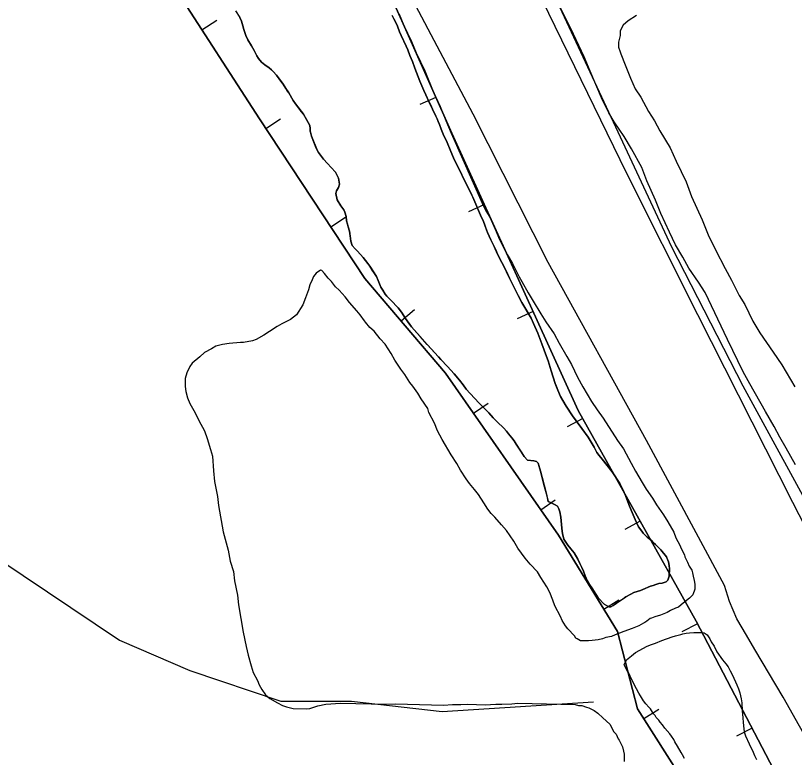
# Model space of a CAD drawing. Extents: x 3172297 to 3210190, y 958463 to 983887.
# Drawn here: x 3184322 to 3185425, y 973793 to 974844 of the extents above; entities that cross this region are included whole.
import ezdxf

# ---------------------------------------------------------------- set-up
doc = ezdxf.new("R2010")
doc.units = 0
for name, color, linetype in [('V-BORW-LINE', 7, 'Continuous'), ('V-LEVE-TOET', 7, 'Continuous'), ('V-SITE-VEGE', 7, 'Continuous'), ('V-TOPO-SHOR', 7, 'Continuous')]:
    doc.layers.add(name, color=color, linetype=linetype)

msp = doc.modelspace()

# ---------------------------------------------------------------- linework, layer by layer
at = {"layer": 'V-BORW-LINE'}
for p, q in [((3184585.7, 974823.6), (3184606.6, 974837.2)), ((3184917, 974727.9), (3184894.1, 974717.8)), ((3184676.2, 974683.7), (3184697.1, 974697.5)), ((3184985.6, 974576.1), (3184962.9, 974565.8)), ((3184768, 974544.7), (3184788.9, 974558.5)), ((3184867.6, 974411.5), (3184886.6, 974427.8)), ((3185054.7, 974424.6), (3185032, 974414.2)), ((3184970.3, 974280.6), (3184990.8, 974294.9)), ((3185124.8, 974273.4), (3185103, 974261.2)), ((3185065.5, 974143.9), (3185086, 974158.2)), ((3185206.2, 974128.1), (3185184.4, 974115.9)), ((3185154.8, 974003.3), (3185176.1, 974016.4)), ((3185287.4, 973982.6), (3185265.3, 973971.1)), ((3185211.5, 973848.4), (3185232.6, 973861.8)), ((3185364.6, 973835), (3185342.5, 973823.4))]:
    msp.add_line(p, q, dxfattribs=at)
for points in [[(3182914.8, 976403.7), (3183089.3, 976384.2), (3183367, 976354.7), (3183639.1, 976301.9), (3183863.3, 976268.1), (3184052.4, 976238), (3184169.3, 976187.1), (3184235.8, 976064.2), (3184336.3, 975858.1), (3184474.4, 975546.9), (3184589.7, 975345.9), (3184718, 975116), (3184852.9, 974871.7), (3184939.5, 974677.4), (3185118.5, 974284.7), (3185285.5, 973986.3), (3185406.5, 973754.8)], [(3185406.5, 973754.8), (3185285.5, 973986.3), (3185118.5, 974284.7), (3184939.5, 974677.4), (3184852.9, 974871.7), (3184718, 975116), (3184589.7, 975345.9), (3184474.4, 975546.9), (3184336.3, 975858.1), (3184235.8, 976064.2), (3184169.3, 976187.1), (3184052.4, 976238), (3183863.3, 976268.1), (3183639.1, 976301.9), (3183367, 976354.7), (3183089.3, 976384.2), (3182914.8, 976403.7)], [(3185336.1, 973652.3), (3185202.6, 973862.3), (3185174.2, 973971.8), (3185090.4, 974108.2), (3184930.7, 974337.6), (3184816.3, 974471.5), (3184667.2, 974697.4), (3184548.5, 974881), (3184507.1, 975024.6), (3184460.8, 975202.5), (3184396, 975406.6), (3184281.9, 975547.8)], [(3184281.9, 975547.8), (3184396, 975406.6), (3184460.8, 975202.5), (3184507.1, 975024.6), (3184548.5, 974881), (3184667.2, 974697.4), (3184816.3, 974471.5), (3184930.7, 974337.6), (3185090.4, 974108.2), (3185174.2, 973971.8), (3185202.6, 973862.3), (3185336.1, 973652.3)]]:
    msp.add_lwpolyline(points, dxfattribs=at)
at = {"layer": 'V-LEVE-TOET'}
msp.add_lwpolyline([(3185532.9, 973658.2), (3185408.4, 973878.5), (3185368.7, 973946.1), (3185356.5, 973966.3), (3185342.8, 973989.7), (3185332.6, 974014.3), (3185325.6, 974036.6), (3185215, 974241.9), (3185075.8, 974494), (3184969.7, 974704.3), (3184837.7, 974954.2), (3184721, 975180.5), (3184882, 975255.1), (3184946.1, 975135.4), (3185066.8, 974866.9), (3185187, 974620.6), (3185287.5, 974420.5), (3185422, 974154.8), (3185546.7, 973911.2), (3185627.2, 973768.5)], dxfattribs=at)
at = {"layer": 'V-SITE-VEGE'}
for points in [[(3185426.1, 974207.8), (3185413, 974231.3), (3185403.7, 974247), (3185396, 974261.9), (3185383.7, 974283), (3185361.3, 974322.2), (3185352, 974339.4), (3185329.7, 974384.9), (3185298.1, 974451.4), (3185288.9, 974466.3), (3185274.9, 974485.9), (3185266.4, 974501.6), (3185256.4, 974518.9), (3185247.9, 974536.9), (3185235.6, 974563.5), (3185227.9, 974582.3), (3185215.6, 974609.7), (3185208.7, 974628.5), (3185194.1, 974655.1), (3185183.3, 974672.4), (3185169.3, 974693.5), (3185161.6, 974706.1), (3185151.6, 974727.2), (3185135.5, 974764.8), (3185127, 974785.2), (3185111.6, 974817.3), (3185077.7, 974886.2)], [(3184633.3, 974850.6), (3184639.5, 974841.2), (3184641.7, 974835.7), (3184643.5, 974829.4), (3184644.9, 974824.1), (3184646, 974821.1), (3184647.8, 974815.6), (3184650.6, 974809.5), (3184656, 974800.8), (3184659.5, 974794.5), (3184663.5, 974786.8), (3184665.9, 974782.9), (3184670.1, 974777.7), (3184674.5, 974774), (3184680.9, 974769.7), (3184684, 974766.8), (3184686.6, 974764.7), (3184691.3, 974759.4), (3184700.6, 974746.4), (3184704.3, 974740.5), (3184708.5, 974734.4), (3184714.7, 974723.3), (3184718, 974718.7), (3184729.3, 974703.9), (3184733.7, 974696.5), (3184738.4, 974688.2), (3184739.1, 974683.8), (3184739.1, 974680.1), (3184740.7, 974673.1), (3184748.7, 974653), (3184750.5, 974649.7), (3184757.8, 974640.4), (3184763.5, 974634.1), (3184768.8, 974628.8), (3184774.7, 974621.9), (3184779, 974613.4), (3184780.3, 974604.8), (3184779.1, 974600.2), (3184776, 974595.6), (3184775, 974591.7), (3184777, 974582.9), (3184782.5, 974574.4), (3184786.5, 974568.8), (3184788.1, 974565.3), (3184789.8, 974559.4), (3184790.5, 974553), (3184791.7, 974548.2), (3184792.8, 974544.5), (3184794.4, 974538.4), (3184796.4, 974524.4), (3184798.4, 974518.1), (3184802.6, 974513.3), (3184805.9, 974510.2), (3184813.9, 974501.3), (3184820.3, 974492.6), (3184823.2, 974488.9), (3184832.7, 974474.5), (3184835.3, 974468.6)], [(3185152.5, 974215.5), (3185147.9, 974220.8), (3185145, 974225.3), (3185141, 974232.5), (3185132.6, 974246.7), (3185123.6, 974258.9), (3185110.5, 974276.8), (3185101.5, 974290.9), (3185096.6, 974298.8), (3185093.5, 974304.2), (3185089.5, 974313.2), (3185085.9, 974322.6), (3185080.3, 974340.5), (3185076.1, 974354.7), (3185073.4, 974361.2), (3185067.1, 974378.9), (3185061.3, 974394.2), (3185055.3, 974407.7), (3185051.6, 974415.4), (3185038.7, 974437.6), (3185033.2, 974447.4), (3185021, 974472.1), (3185012.7, 974489.8), (3185007.9, 974498.5), (3185004.3, 974506.1), (3184999.6, 974516.6), (3184994.8, 974526), (3184989.9, 974536.7), (3184986.1, 974546.9), (3184984.1, 974552), (3184980.3, 974560.9), (3184969, 974586.4), (3184967.8, 974589.5), (3184963.2, 974599.3), (3184954.7, 974616.1), (3184953.2, 974619.6), (3184943.2, 974639), (3184940.5, 974645.4), (3184937.2, 974653.6), (3184932.7, 974664.1), (3184927.2, 974675.7), (3184924.5, 974682.7), (3184921.8, 974689.4), (3184920.1, 974693.6), (3184918.5, 974697.7), (3184916.9, 974701.2), (3184906.9, 974722.2), (3184902.7, 974731.3), (3184900, 974737.7), (3184895.6, 974747.7), (3184894, 974751), (3184886.9, 974769.3), (3184883.6, 974778.5), (3184880.2, 974787), (3184877.1, 974795.3), (3184874.9, 974800.5), (3184867.8, 974815.6), (3184865.5, 974820.8), (3184862.4, 974828.7), (3184855.1, 974844)], [(3184864.8, 974845.6), (3184871.7, 974829.5), (3184882.3, 974806.8), (3184889.2, 974790.8), (3184901.2, 974765.3), (3184913, 974736), (3184923.1, 974715.2), (3184931.2, 974695.2), (3184938.7, 974677.2), (3184982.6, 974578.2), (3184987.6, 974567.5), (3184993.4, 974558.1), (3185000.9, 974541.4), (3185007.2, 974526.7), (3185017.9, 974505.3), (3185025.5, 974492.6), (3185035, 974473.8), (3185038.8, 974467.1), (3185047.6, 974451), (3185054.6, 974439.6), (3185065.4, 974421.5), (3185072.4, 974410.1), (3185084.6, 974393.3), (3185091.5, 974379.9), (3185102.3, 974361.1), (3185108.7, 974349.7), (3185117.5, 974331.6), (3185125.1, 974318.2), (3185137.2, 974297.4), (3185145.5, 974285.3), (3185153.8, 974273.9), (3185174.2, 974242.3), (3185182.5, 974230.2), (3185193.2, 974210.1), (3185199.6, 974198.7), (3185209.1, 974182.6), (3185214.8, 974173.2), (3185223.8, 974160.5), (3185229.5, 974151.1), (3185239.1, 974136.9), (3185245.4, 974126.9), (3185253.7, 974112.1), (3185256.8, 974104.1), (3185262.5, 974094.1), (3185264.4, 974089.4), (3185268.8, 974080), (3185269.4, 974077.4), (3185273.2, 974070), (3185275.7, 974064), (3185279.5, 974058.6), (3185280.1, 974054.6), (3185281.3, 974050), (3185282.5, 974044), (3185283.6, 974038.7), (3185283.5, 974031.4), (3185280.6, 974023.5), (3185275.9, 974019), (3185267.1, 974012), (3185264.4, 974009.4), (3185260.4, 974006.2), (3185256.4, 974004.9), (3185249, 974001.2), (3185244.3, 973998.6), (3185235, 973994.9), (3185227, 973992.4), (3185222.3, 973990.6), (3185220.3, 973989.9), (3185215.6, 973986.1), (3185212.9, 973984.2), (3185210.9, 973983.6), (3185204.2, 973979.8), (3185194.9, 973976), (3185182.8, 973971.7), (3185170.8, 973966.7), (3185165.5, 973964.8), (3185157.5, 973963), (3185152.8, 973961.2), (3185146.9, 973960), (3185138.2, 973958.9), (3185132.9, 973958.3), (3185121.7, 973958.6), (3185117.1, 973961.4), (3185115.2, 973962.1), (3185113.3, 973965.4), (3185103.6, 973975.6), (3185100.4, 973979.6), (3185095.9, 973987), (3185093.4, 973993), (3185085.2, 974007.8), (3185082.7, 974015.8), (3185078.4, 974027.1)], [(3185200.8, 974844), (3185189, 974836.3), (3185182, 974830.1), (3185178, 974822.3), (3185178, 974815.3), (3185175.6, 974805.9), (3185175.5, 974798.9), (3185177.8, 974792.6), (3185178.6, 974789.5), (3185184.7, 974773.9), (3185187, 974769.2)], [(3185187, 974769.2), (3185192.4, 974755.1), (3185199.3, 974740.2), (3185207.1, 974728.4), (3185217.8, 974708.1), (3185226.4, 974694.7), (3185234.1, 974680.6), (3185248.7, 974656.3), (3185257.2, 974637.5), (3185271.1, 974608.5), (3185278.7, 974587.4), (3185294.1, 974554.5), (3185302.6, 974533.4), (3185312.6, 974512.2), (3185326.5, 974485.6), (3185335.7, 974469.1), (3185346.5, 974447.2), (3185354.2, 974434.7), (3185365.8, 974411.2), (3185375.8, 974394.7), (3185394.4, 974367.3), (3185406.8, 974349.2), (3185425.3, 974317.9)], [(3185078.4, 974027.1), (3185074, 974035.1), (3185065.7, 974047.9), (3185060.6, 974056), (3185050.3, 974066.8), (3185043.2, 974075.6), (3185033, 974089.7), (3185027.2, 974099.7), (3185017, 974114.5), (3185009.9, 974122.6), (3185000.3, 974133.5), (3184995.1, 974138.9), (3184990.6, 974144.9), (3184984.9, 974153.7), (3184977.3, 974165.8), (3184971.5, 974172.5), (3184964.4, 974181.3), (3184960, 974188), (3184951.6, 974200.1), (3184946.6, 974209.5), (3184938.3, 974221.6), (3184925.6, 974243.7), (3184919.3, 974255.8), (3184914.9, 974266.5), (3184906.7, 974281.9), (3184905.5, 974287.2), (3184895.9, 974301.3), (3184891.5, 974309.3), (3184884.4, 974318.8), (3184879.9, 974324.2), (3184872.9, 974335.6), (3184867.2, 974343), (3184858.9, 974355.7), (3184853.8, 974365.1), (3184844.9, 974378.6), (3184837.8, 974386), (3184829.4, 974396.8), (3184823.6, 974402.2), (3184817.2, 974409.7), (3184815.9, 974411.7), (3184809.5, 974419.8), (3184805, 974425.8), (3184794.7, 974437.3), (3184788.3, 974445.4), (3184779.9, 974454.9), (3184774.8, 974459.6), (3184769, 974467), (3184764.5, 974471.8), (3184759.4, 974478.5), (3184755.5, 974482.6), (3184753.5, 974483.3), (3184747.5, 974478.8), (3184743.4, 974474.3), (3184741.9, 974469.7), (3184738.5, 974462.5), (3184736.3, 974455.3), (3184732.1, 974444.1), (3184728.5, 974434.3), (3184719.6, 974420), (3184710.8, 974413.6), (3184698.8, 974407.2), (3184692.1, 974403.4), (3184681.3, 974396.4), (3184673.3, 974391.3), (3184662.5, 974385), (3184657.2, 974383.1), (3184644.6, 974380.8), (3184640, 974380.9), (3184624, 974379.3), (3184614.8, 974378.2), (3184605.4, 974375.8), (3184599.4, 974371.9), (3184589.4, 974366.9), (3184582.6, 974360.4), (3184571.8, 974351.5), (3184568.4, 974346.9), (3184564.2, 974337.8), (3184562, 974329.9), (3184561.7, 974318.6), (3184562.9, 974311.3), (3184565.3, 974302.7), (3184568.4, 974294.7), (3184576.1, 974281.3), (3184581.1, 974270.6), (3184589.3, 974255.8), (3184593, 974245.1), (3184597.9, 974229.2), (3184600.4, 974219.8), (3184601.8, 974199.3), (3184603.5, 974184.1), (3184607.6, 974162.8), (3184609.2, 974150.2), (3184615.6, 974113), (3184622.9, 974087), (3184625.8, 974071.1), (3184630.1, 974056.5), (3184631.8, 974043.2), (3184635.9, 974023.3), (3184637.6, 974009.3), (3184643.9, 973970.8), (3184648.1, 973950.2)], [(3184835.3, 974468.6), (3184839.1, 974459), (3184841.6, 974454.9), (3184845.1, 974449.4), (3184847.5, 974446.4), (3184853.3, 974440.7), (3184863.4, 974430.1), (3184868.3, 974424), (3184874, 974414.8), (3184882.6, 974403.1), (3184904.5, 974378.2), (3184915.1, 974366.7), (3184920.4, 974360.6), (3184923.9, 974356.9), (3184933.2, 974346.7), (3184938, 974341.7), (3184942.9, 974336.3), (3184950.4, 974327.3), (3184955.5, 974321), (3184959.9, 974314.7), (3184977.5, 974295.6), (3184991.8, 974281.2), (3184998, 974274.2), (3185003.5, 974268.4), (3185013.2, 974259.5), (3185016.8, 974255.5), (3185019.9, 974251.6), (3185024.3, 974245.7), (3185027.6, 974241.6), (3185030.7, 974237), (3185041.7, 974219.4), (3185046.6, 974214.4), (3185055.6, 974213.1), (3185059.3, 974212.5), (3185061.7, 974209.9), (3185065.1, 974198.7), (3185072.7, 974169.7), (3185076.1, 974155.9), (3185079, 974154.4), (3185081.8, 974153.1), (3185085.6, 974150.9), (3185089.3, 974149), (3185090.9, 974145.5), (3185092.4, 974140.9), (3185094, 974133.5), (3185095.4, 974118), (3185096.4, 974110.1), (3185097.3, 974106.8), (3185098.2, 974102.6), (3185103.9, 974094.1), (3185108.1, 974088.9), (3185112.5, 974082.8), (3185117.8, 974073.9), (3185120.7, 974067.8), (3185123.6, 974062.1), (3185125.8, 974057.3), (3185128.3, 974050.5), (3185131.2, 974044), (3185134.3, 974038.3), (3185137.8, 974033.3), (3185146.5, 974019.4), (3185155.1, 974010.2), (3185161.6, 974006.8), (3185164.7, 974006.6), (3185168, 974008.3), (3185170.6, 974010.3), (3185174.5, 974013), (3185178.4, 974015.4), (3185185.8, 974020.7), (3185193, 974024.7), (3185197.4, 974026.7), (3185202, 974028.3), (3185206.4, 974029.6), (3185221, 974035.8), (3185224.5, 974036.7), (3185228.4, 974038.3), (3185232.6, 974039.7), (3185237.2, 974040.1), (3185243.1, 974041.9), (3185245.5, 974044.1), (3185247.2, 974049.8), (3185247.5, 974060.6), (3185247.3, 974065.1), (3185246.4, 974070.4), (3185243.5, 974077.6), (3185235.5, 974087.4), (3185228, 974094.8), (3185224.7, 974097.8), (3185222.1, 974100.4), (3185216.1, 974105.4), (3185210.6, 974111.1), (3185208.4, 974113.5), (3185204, 974120), (3185198.9, 974130.3), (3185193.3, 974143.6), (3185190.2, 974151.4), (3185185.3, 974164.3), (3185181.7, 974172.8), (3185177.3, 974181.1), (3185166.5, 974197.7), (3185152.5, 974215.5)], [(3184648.1, 973950.2), (3184651.1, 973938.2), (3184655.3, 973922.9), (3184658.4, 973913.6), (3184664.1, 973902.2), (3184666.6, 973896.2), (3184670.4, 973889.5), (3184675.5, 973882.1), (3184682, 973876.7), (3184692.4, 973870.5), (3184699.6, 973867), (3184705.5, 973864.9), (3184714.7, 973862.7), (3184733.2, 973862.2), (3184738.5, 973862.7), (3184749.8, 973866.4), (3184761.1, 973868.8), (3184781.7, 973870.3), (3184847.1, 973868.7), (3184859.7, 973869.1), (3184927.7, 973867.4), (3184940.3, 973868.4), (3184952.2, 973868.2), (3184962.1, 973868.6), (3184986.6, 973868), (3185001.8, 973868.9), (3185010.4, 973868.7), (3185024.3, 973869.1), (3185032.9, 973870.2), (3185114.2, 973868.2), (3185118.8, 973866.8), (3185123.4, 973866.7), (3185130, 973864.5), (3185133.3, 973863.8), (3185141.1, 973859.6), (3185146.3, 973856.2), (3185153.4, 973849.4), (3185158, 973845.3), (3185163.8, 973839.9), (3185166.3, 973833.9), (3185168.8, 973829.8), (3185172.1, 973826.5), (3185175.2, 973819.8), (3185176.5, 973817.8), (3185180.9, 973808.4), (3185182.7, 973802.4), (3185183.3, 973797.8), (3185183.7, 973787.8)]]:
    msp.add_lwpolyline(points, dxfattribs=at)
at = {"layer": 'V-TOPO-SHOR'}
for points in [[(3184294.6, 976457.6), (3184326.7, 976434.3), (3184346.2, 976382.5), (3184349.7, 976332.5), (3184363.8, 976280.7), (3184374.5, 976259.2), (3184394, 976212.8), (3184570, 975880.2), (3184804.5, 975419), (3184992.9, 975073.9), (3185088.8, 974863), (3185250.4, 974516.2), (3185351.7, 974319.5), (3185582.8, 973895.8), (3185616.6, 973842.1), (3185645, 973792.1)], [(3185024.3, 974245.7), (3185019.9, 974251.6), (3185016.8, 974255.5), (3185013.2, 974259.5), (3185003.5, 974268.4), (3184998, 974274.2), (3184991.8, 974281.2), (3184987.2, 974285.8), (3184977.5, 974295.6), (3184959.9, 974314.7), (3184955.5, 974321), (3184950.4, 974327.3), (3184942.9, 974336.3), (3184938, 974341.7), (3184933.2, 974346.7), (3184923.9, 974356.9), (3184920.4, 974360.6), (3184915.1, 974366.7), (3184911.3, 974370.8), (3184904.5, 974378.2), (3184894.8, 974389.3), (3184882.6, 974403.1), (3184877.3, 974410.2), (3184874, 974414.8), (3184868.3, 974424), (3184863.4, 974430.1), (3184853.3, 974440.7), (3184850.4, 974443.5), (3184847.5, 974446.4), (3184845.1, 974449.4), (3184841.6, 974454.9), (3184839.1, 974459), (3184835.3, 974468.6), (3184832.7, 974474.5), (3184829.1, 974480), (3184826.7, 974483.4), (3184823.2, 974488.9), (3184820.3, 974492.6), (3184813.9, 974501.3), (3184805.9, 974510.2), (3184802.6, 974513.3), (3184798.4, 974518.1), (3184796.4, 974524.4), (3184795.3, 974532), (3184794.4, 974538.4), (3184792.8, 974544.5), (3184791.7, 974548.2), (3184790.5, 974553), (3184789.8, 974559.4), (3184788.1, 974565.3), (3184786.5, 974568.8), (3184782.5, 974574.4), (3184777, 974582.9), (3184775, 974591.7), (3184776, 974595.6), (3184779.1, 974600.2), (3184780.3, 974604.8), (3184779, 974613.4), (3184777, 974617.3), (3184774.7, 974621.9), (3184768.8, 974628.8), (3184763.5, 974634.1), (3184757.8, 974640.4), (3184750.5, 974649.7), (3184748.7, 974653), (3184747.6, 974655.8), (3184740.7, 974673.1), (3184739.8, 974677), (3184739.1, 974680.1), (3184739.1, 974683.8), (3184738.4, 974688.2), (3184733.7, 974696.5), (3184729.3, 974703.9), (3184726.2, 974708), (3184722.9, 974712.4), (3184718, 974718.7), (3184714.7, 974723.3), (3184708.5, 974734.4), (3184706.5, 974737.2), (3184704.3, 974740.5), (3184700.6, 974746.4), (3184697.5, 974750.7), (3184691.3, 974759.4), (3184686.6, 974764.7), (3184684, 974766.8), (3184680.9, 974769.7), (3184674.5, 974774), (3184670.1, 974777.7), (3184665.9, 974782.9), (3184663.5, 974786.8), (3184659.5, 974794.5), (3184656, 974800.8), (3184650.6, 974809.5), (3184647.8, 974815.6), (3184646, 974821.1), (3184644.9, 974824.1), (3184643.5, 974829.4), (3184641.7, 974835.7), (3184639.5, 974841.2), (3184637.7, 974843.8)], [(3184855.1, 974844), (3184857.5, 974839), (3184860, 974833.7), (3184862.4, 974828.7), (3184865.5, 974820.8), (3184867.8, 974815.6), (3184874.9, 974800.5), (3184877.1, 974795.3), (3184880.2, 974787), (3184883.6, 974778.5), (3184886.9, 974769.3), (3184894, 974751), (3184895.6, 974747.7), (3184900, 974737.7), (3184902.7, 974731.3), (3184906.9, 974722.2), (3184909.6, 974716.7), (3184912.3, 974711.1), (3184916.9, 974701.2), (3184918.5, 974697.7), (3184920.1, 974693.6), (3184921.8, 974689.4), (3184924.5, 974682.7), (3184927.2, 974675.7), (3184932.7, 974664.1), (3184937.2, 974653.6), (3184940.5, 974645.4), (3184943.2, 974639), (3184953.2, 974619.6), (3184954.7, 974616.1), (3184959.8, 974606.1), (3184963.2, 974599.3), (3184967.8, 974589.5), (3184969, 974586.4), (3184980.3, 974560.9), (3184984.1, 974552), (3184986.1, 974546.9), (3184987.6, 974542.6), (3184989.9, 974536.7), (3184994.8, 974526), (3184997.2, 974521.4), (3184999.6, 974516.6), (3185001.6, 974512), (3185004.3, 974506.1), (3185005.9, 974502.8), (3185007.9, 974498.5), (3185012.7, 974489.8), (3185016.3, 974482.1), (3185021, 974472.1), (3185033.2, 974447.4), (3185038.7, 974437.6), (3185044.3, 974428), (3185051.6, 974415.4), (3185055.3, 974407.7), (3185061.3, 974394.2), (3185067.1, 974378.9), (3185070.3, 974370.2), (3185073.4, 974361.2)], [(3183056.2, 974634.3), (3183284.2, 974376.6), (3183383.9, 974262.1), (3183469.5, 974219), (3183612.2, 974175.8), (3183798, 974189.6), (3183898, 974189.4), (3183998, 974189.1), (3184140.8, 974160.2), (3184297.7, 974074.1), (3184468.8, 973959.4), (3184568.7, 973916.3), (3184697.2, 973873.1), (3184797.2, 973872.9), (3184925.7, 973858.3), (3185140, 973872)], [(3185073.4, 974361.2), (3185076.1, 974354.7), (3185080.3, 974340.5), (3185085.9, 974322.6), (3185087, 974319.5), (3185089.5, 974313.2), (3185093.5, 974304.2), (3185096.6, 974298.8), (3185101.5, 974290.9), (3185110.5, 974276.8), (3185115.6, 974269.8), (3185119.6, 974264.4), (3185123.6, 974258.9), (3185132.6, 974246.7), (3185141, 974232.5), (3185145, 974225.3), (3185147.9, 974220.8), (3185152.5, 974215.5), (3185160.7, 974205.1), (3185166.5, 974197.7), (3185177.3, 974181.1), (3185181.7, 974172.8), (3185185.3, 974164.3), (3185190.2, 974151.4), (3185193.3, 974143.6), (3185198.9, 974130.3), (3185204, 974120), (3185208.4, 974113.5), (3185210.6, 974111.1), (3185213.9, 974107.6), (3185216.1, 974105.4), (3185222.1, 974100.4), (3185224.7, 974097.8), (3185228, 974094.8), (3185230.7, 974092.2), (3185235.5, 974087.4), (3185243.5, 974077.6), (3185245, 974073.7), (3185246.4, 974070.4), (3185247.3, 974065.1), (3185247.5, 974060.6), (3185247.2, 974049.8), (3185245.5, 974044.1), (3185243.1, 974041.9), (3185237.2, 974040.1), (3185232.6, 974039.7), (3185228.4, 974038.3), (3185224.5, 974036.7), (3185221, 974035.8), (3185210.1, 974031.2), (3185206.4, 974029.6), (3185202, 974028.3), (3185197.4, 974026.7), (3185193, 974024.7), (3185185.8, 974020.7), (3185181.5, 974017.6), (3185178.4, 974015.4), (3185174.5, 974013), (3185170.6, 974010.3), (3185168, 974008.3), (3185164.7, 974006.6), (3185161.6, 974006.8), (3185155.1, 974010.2), (3185146.5, 974019.4), (3185137.8, 974033.3), (3185134.3, 974038.3), (3185131.2, 974044), (3185128.3, 974050.5), (3185125.8, 974057.3), (3185123.6, 974062.1), (3185120.7, 974067.8), (3185117.8, 974073.9), (3185112.5, 974082.8), (3185108.1, 974088.9), (3185103.9, 974094.1), (3185098.2, 974102.6), (3185097.3, 974106.8), (3185096.4, 974110.1), (3185095.4, 974118), (3185094, 974133.5), (3185092.4, 974140.9), (3185090.9, 974145.5), (3185089.3, 974149), (3185085.6, 974150.9), (3185081.8, 974153.1), (3185079, 974154.4), (3185076.1, 974155.9), (3185074.3, 974163.3), (3185072.7, 974169.7), (3185070.9, 974176.5), (3185065.1, 974198.7), (3185063.1, 974205.3), (3185061.7, 974209.9), (3185059.3, 974212.5), (3185055.6, 974213.1), (3185046.6, 974214.4), (3185041.7, 974219.4), (3185038, 974225.5), (3185030.7, 974237), (3185027.6, 974241.6), (3185024.3, 974245.7)], [(3185268.9, 973791.7), (3185266, 973796.9), (3185264.2, 973800.2), (3185258.9, 973809.1), (3185255.4, 973815.4), (3185253.6, 973818.9), (3185250.5, 973823.5), (3185248.3, 973826.6), (3185241.2, 973834.8), (3185237.9, 973839.4), (3185234.4, 973843.3), (3185232.6, 973845.9), (3185228.9, 973850.1), (3185227.3, 973852.9), (3185225.1, 973855.1), (3185220.7, 973862.1), (3185218.5, 973864.7), (3185214.3, 973869), (3185211, 973873.6), (3185206.5, 973880.6), (3185204.3, 973884.3), (3185201, 973890.4), (3185195.7, 973900.2), (3185191.9, 973908.5), (3185190.6, 973911.5), (3185188.1, 973915.7), (3185185.5, 973920.9), (3185183.5, 973924.4), (3185186.7, 973931.7), (3185191.3, 973935.4), (3185193.7, 973937.4), (3185199.6, 973941.8), (3185205.7, 973945.4), (3185215, 973950.2), (3185220.9, 973952.9), (3185227.7, 973955.1), (3185236.9, 973958.9), (3185251.5, 973964.3), (3185256.3, 973965.4), (3185263.7, 973967.4), (3185266.8, 973968.3), (3185271.4, 973969.2), (3185276, 973969.7), (3185282.3, 973970.2), (3185286.9, 973970.4), (3185292.4, 973970), (3185296.8, 973969.6), (3185301, 973967), (3185304.7, 973961.1), (3185306.9, 973957.2), (3185310.9, 973950.7), (3185314.9, 973943), (3185322.9, 973931.5), (3185327.5, 973926.1), (3185330.6, 973921.5), (3185333.5, 973915.8), (3185336.8, 973909.9), (3185343, 973896), (3185345.3, 973890.3), (3185347.1, 973884.8), (3185349.3, 973876.3), (3185350.2, 973870.6), (3185350.5, 973859.4), (3185351.5, 973849.2), (3185351.9, 973842.6), (3185352.9, 973833.6), (3185353.6, 973829.7), (3185355.1, 973823.8), (3185360.3, 973812.4), (3185362.7, 973807.4), (3185365.1, 973803.1), (3185368.2, 973796.3), (3185371.1, 973790.2)]]:
    msp.add_lwpolyline(points, dxfattribs=at)

doc.saveas('drawing.dxf')
